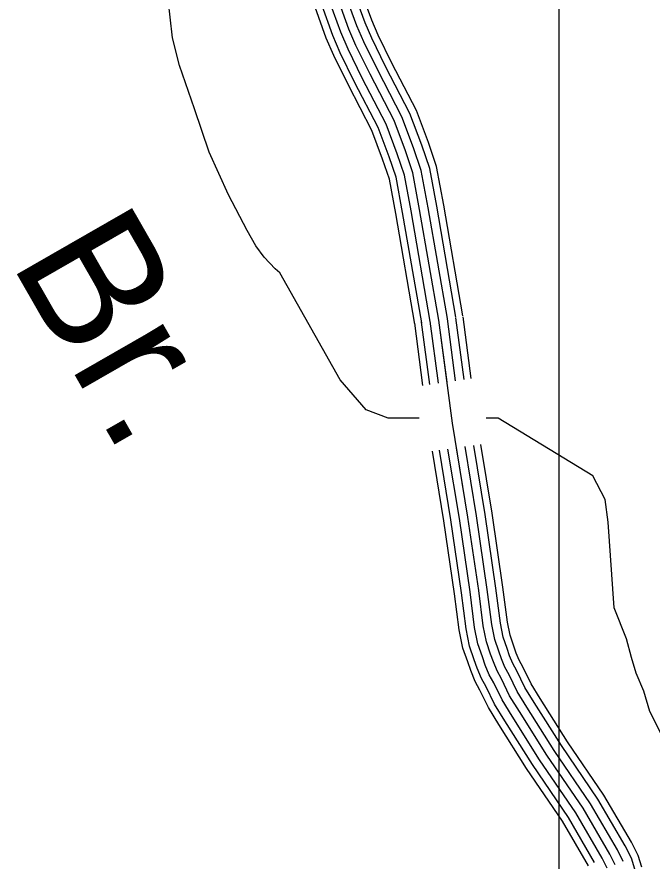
# Model space of a CAD drawing. Extents: x 1551132 to 1791609, y 378168 to 563823.
# Drawn here: x 1658568 to 1660839, y 487298 to 490315 of the extents above; entities that cross this region are included whole.
import ezdxf

# ---------------------------------------------------------------- set-up
doc = ezdxf.new("R2010")
doc.units = 0
for name, color, linetype in [('DESIGN - DRAINAGE - Bridges and Cross Drains Size Text', 7, 'Continuous'), ('DESIGN - ROW - Right-of-Way Linework', 7, 'Continuous'), ('DESIGN - TRANSPORTATION - Text', 7, 'Continuous'), ('SURVEY - CONTOURS - Index with Text', 7, 'Continuous')]:
    doc.layers.add(name, color=color, linetype=linetype)

msp = doc.modelspace()

# ---------------------------------------------------------------- linework, layer by layer
at = {"layer": 'DESIGN - ROW - Right-of-Way Linework'}
msp.add_lwpolyline([(1660507.178, 470368.493), (1660507.204, 519245.65)], dxfattribs=at)
at = {"layer": 'DESIGN - TRANSPORTATION - Text'}
for points in [[(1659507.978, 489399.912), (1659491.195, 489414.462), (1659451.796, 489457.038), (1659422.355, 489497.472), (1659391.106, 489551.941), (1659324.849, 489678.952), (1659254.951, 489832.031), (1659203.052, 489986.868), (1659149.162, 490141.731), (1659124.496, 490240.15), (1659115.488, 490314.335), (1659110.188, 490366.453)], [(1660006.366, 488881.148), (1659895.661, 488880.982), (1659817.071, 488910.457), (1659723.748, 489018.552), (1659507.978, 489399.912)], [(1661204.546, 487255.282), (1661167.305, 487309.833), (1661116.256, 487378.585), (1661045.791, 487489.646), (1660947.835, 487637.1), (1660875.345, 487746.186), (1660830.538, 487832.872), (1660809.522, 487905.215), (1660782.398, 487969.642), (1660765.165, 488025.918), (1660748.057, 488092.212), (1660703.574, 488202.906), (1660681.683, 488509.456), (1660670.884, 488590.95), (1660627.51, 488675.235), (1660288.593, 488881.582), (1660245.486, 488881.515)]]:
    msp.add_lwpolyline(points, dxfattribs=at)
at = {"layer": 'SURVEY - CONTOURS - Index with Text'}
for points in [[(1660106.914, 489237.149), (1660038.374, 489632.735), (1660013.742, 489765.638), (1659985.959, 489846.648), (1659944.677, 489957.485), (1659858.27, 490124.256), (1659808.197, 490226.083), (1659783.697, 490282.926), (1659745.623, 490388.346)], [(1660137.463, 489242.441), (1660068.882, 489638.201), (1660043.799, 489773.538), (1660015.15, 489857.09), (1659973.068, 489970.068), (1659885.945, 490138.223), (1659836.363, 490239.067), (1659812.53, 490294.343), (1659774.906, 490398.529)], [(1660162.796, 489246.833), (1660094.198, 489642.743), (1660068.74, 489780.088), (1660039.366, 489865.749), (1659996.617, 489980.51), (1659908.903, 490149.815), (1659859.72, 490249.842), (1659836.454, 490303.81), (1659799.197, 490406.971)], [(1659990.933, 489217.049), (1659922.502, 489611.951), (1659899.578, 489735.662), (1659875.111, 489806.997), (1659836.862, 489909.683), (1659753.181, 490071.196), (1659701.266, 490176.782), (1659674.191, 490239.592), (1659634.426, 490349.703)], [(1660015.283, 489221.274), (1659946.835, 489616.317), (1659923.552, 489741.954), (1659898.386, 489815.323), (1659859.504, 489919.717), (1659775.247, 490082.338), (1659723.715, 490187.132), (1659697.183, 490248.692), (1659657.775, 490357.812)], [(1660045.832, 489226.566), (1659977.342, 489621.784), (1659953.61, 489749.854), (1659927.577, 489825.765), (1659887.895, 489932.301), (1659802.922, 490096.305), (1659751.881, 490200.116), (1659726.015, 490260.109), (1659687.058, 490367.995)], [(1660076.373, 489231.858), (1660007.858, 489627.259), (1659983.676, 489757.746), (1659956.768, 489836.207), (1659916.286, 489944.893), (1659830.596, 490110.28), (1659780.039, 490213.1), (1659754.856, 490271.518), (1659716.341, 490378.17)], [(1660076.373, 489231.858), (1660007.858, 489627.259), (1659983.676, 489757.746), (1659956.768, 489836.207), (1659916.286, 489944.893), (1659830.596, 490110.28), (1659780.039, 490213.1), (1659754.856, 490271.518), (1659716.341, 490378.17)], [(1660136.43, 489014.519), (1660107.106, 489235.933)], [(1660167.121, 489018.919), (1660137.838, 489239.999)], [(1660192.587, 489022.469), (1660163.329, 489243.375)], [(1660019.849, 488998.193), (1659990.408, 489220.474)], [(1660044.324, 489001.643), (1660014.908, 489223.716)], [(1660075.031, 489005.902), (1660045.641, 489227.782)], [(1660707.249, 487284.866), (1660687.783, 487323.175), (1660592.077, 487486.696), (1660462.755, 487676.717), (1660364.941, 487832.255), (1660329.733, 487888.806), (1660300.584, 487949.283), (1660284.976, 487977.534), (1660271.426, 488009.759), (1660261.818, 488037.927), (1660246.435, 488082.186), (1660235.219, 488138.404), (1660218.969, 488264.774), (1660180.612, 488527.606), (1660125.263, 488862.756), (1660076.373, 489231.858)], [(1660105.731, 489010.244), (1660076.373, 489231.858)], [(1660777.439, 487268.674), (1660764.814, 487308.441), (1660742.223, 487352.909), (1660644.517, 487519.838), (1660514.637, 487710.677), (1660417.498, 487865.147), (1660384.132, 487918.74), (1660355.683, 487977.759), (1660340.841, 488004.618), (1660329.408, 488031.81), (1660320.442, 488058.111), (1660306.4, 488098.503), (1660296.434, 488148.438), (1660280.393, 488273.208), (1660241.877, 488537.131), (1660201.145, 488783.771)], [(1660801.78, 487276.974), (1660788.689, 487318.225), (1660764.798, 487365.235), (1660666.267, 487533.581), (1660536.162, 487724.76), (1660439.297, 487878.789), (1660406.698, 487931.157), (1660378.54, 487989.567), (1660364.016, 488015.851), (1660353.466, 488040.96), (1660344.758, 488066.486), (1660331.275, 488105.279), (1660321.833, 488152.596), (1660305.876, 488276.7), (1660267.285, 488541.09), (1660226.636, 488787.246)], [(1660611.643, 487281.591), (1660518.728, 487440.345), (1660390.182, 487629.225), (1660291.434, 487786.254), (1660253.652, 487846.938), (1660223.519, 487909.457), (1660206.836, 487939.649), (1660190.328, 487978.917), (1660179.828, 488009.693), (1660162.562, 488059.361), (1660149.596, 488124.371), (1660133.055, 488252.982), (1660094.922, 488514.281), (1660053.84, 488763.062)], [(1660633.342, 487293.441), (1660539.636, 487453.553), (1660410.873, 487642.758), (1660312.383, 487799.362), (1660275.334, 487858.872), (1660245.485, 487920.807), (1660229.111, 487950.449), (1660213.444, 487987.709), (1660203.194, 488017.743), (1660186.47, 488065.869), (1660174.004, 488128.371), (1660157.546, 488256.341), (1660119.347, 488518.081), (1660078.339, 488766.387)], [(1660678.466, 487273.074), (1660660.567, 487308.308), (1660565.852, 487470.129), (1660436.814, 487659.742), (1660338.666, 487815.813), (1660302.534, 487873.839), (1660273.034, 487935.049), (1660257.043, 487963.991), (1660242.435, 487998.734), (1660232.51, 488027.835), (1660216.453, 488074.028), (1660204.611, 488133.388), (1660188.253, 488260.557), (1660149.979, 488522.839), (1660109.039, 488770.737)], [(1660707.249, 487284.866), (1660687.783, 487323.175), (1660592.077, 487486.696), (1660462.755, 487676.717), (1660364.941, 487832.255), (1660329.733, 487888.806), (1660300.584, 487949.283), (1660284.976, 487977.534), (1660271.426, 488009.759), (1660261.818, 488037.927), (1660246.435, 488082.186), (1660235.219, 488138.404), (1660218.969, 488264.774), (1660180.612, 488527.606), (1660139.721, 488775.221)], [(1660736.032, 487296.658), (1660714.999, 487338.042), (1660618.301, 487503.263), (1660488.696, 487693.693), (1660391.215, 487848.697), (1660356.932, 487903.773), (1660328.133, 487963.516), (1660312.909, 487991.076), (1660300.417, 488020.785), (1660291.126, 488048.019), (1660276.418, 488090.345), (1660265.826, 488143.421), (1660249.685, 488268.991), (1660211.245, 488532.373), (1660170.454, 488779.388)]]:
    msp.add_lwpolyline(points, dxfattribs=at)

# ---------------------------------------------------------------- texts
at = {"layer": 'DESIGN - DRAINAGE - Bridges and Cross Drains Size Text'}
msp.add_text('Br.', height=475.0063, rotation=299.843611, dxfattribs=at).set_placement((1658541.848, 489440.683))

doc.saveas('drawing.dxf')
